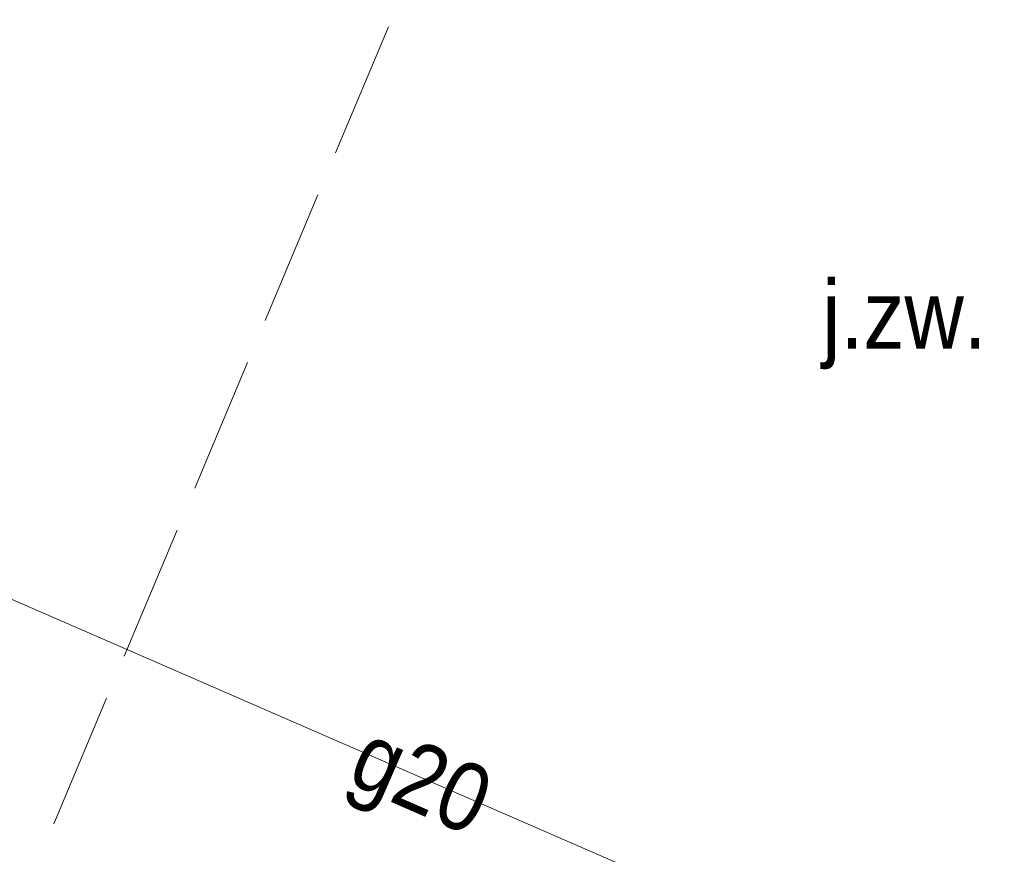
# Model space of a CAD drawing. Header units: metres. Extents: x 7527663 to 7537587, y 5492976 to 5503267.
# Tile 599 of 656: x 7532044.34 to 7532055.16, y 5499182.46 to 5499191.64. Entities that reach past the tile are written whole.
import ezdxf
from ezdxf.enums import TextEntityAlignment as Align

# ---------------------------------------------------------------- set-up
doc = ezdxf.new("R2010")
doc.units = ezdxf.units.M
doc.linetypes.add('1.5_0.5', pattern=[2, 1.5, -0.5])
doc.styles.get("Standard").update_dxf_attribs({"font": 'Working1250', "width": 0.75})

msp = doc.modelspace()

# ---------------------------------------------------------------- linework, layer by layer
at = {"layer": 'jezdnia', "color": 7, "linetype": '1.5_0.5', "lineweight": 18, "flags": 128}
msp.add_lwpolyline([(7532051.08, 5499197.96), (7532059.41, 5499193.71), (7532057.16, 5499183.45), (7532060.8, 5499178.52), (7532073.16, 5499173.08), (7532075.01, 5499171.82), (7532076.77, 5499175.36), (7532076.79, 5499175.59), (7532082.46, 5499173.32), (7532082.39, 5499173.21), (7532079.96, 5499168.56), (7532078.6, 5499168.29), (7532078.04, 5499168.18), (7532073.71, 5499166.87), (7532071.33, 5499170.48), (7532059.62, 5499175.62), (7532054.65, 5499177.63), (7532044.53, 5499182.35)], close=True, dxfattribs=at)
at = {"layer": 'przewód gazowy', "color": 7, "linetype": 'CONTINUOUS', "lineweight": 18, "flags": 128}
msp.add_lwpolyline([(7532078.2, 5499170.48), (7532042.7, 5499185.94), (7532030.14, 5499190.24), (7532024.59, 5499191.35), (7532004.85, 5499190.82)], dxfattribs=at)

# ---------------------------------------------------------------- texts
at = {"layer": 'jezdnia-Atr17', "color": 7, "width": 0.9}
msp.add_text('j.zw.', height=0.75, dxfattribs=at).set_placement((7532053.16, 5499188.02))
at = {"layer": 'przewód gazowy-Atr1', "color": 7, "width": 0.9}
msp.add_text('g20', height=0.75, rotation=-23.533, dxfattribs=at).set_placement((7532048.07, 5499183.6), align=Align.MIDDLE_LEFT)

doc.saveas('drawing.dxf')
